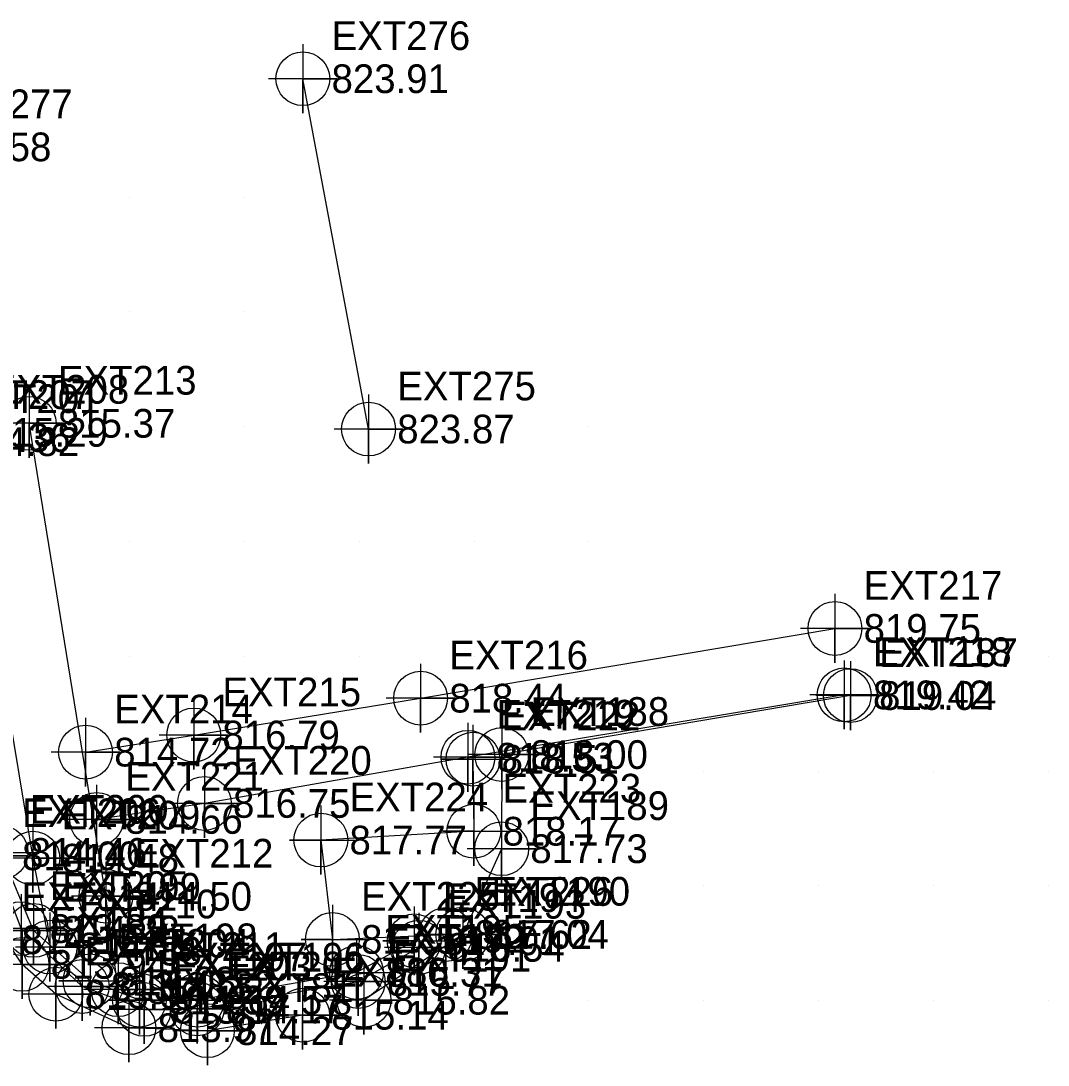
# Model space of a CAD drawing. Extents: x 1762120 to 1766775, y 709485 to 712965.
# Drawn here: x 1763810.5 to 1763900, y 712874.4 to 712965.4 of the extents above; entities that cross this region are included whole.
import ezdxf

# ---------------------------------------------------------------- set-up
doc = ezdxf.new("R2010")
doc.units = 0
for name, color, linetype in [('Exist Building', 7, 'Continuous'), ('Exist Building Cogo Elevation', 7, 'Continuous'), ('Exist Building Cogo Number', 7, 'Continuous'), ('Exist Building Cogo Point CELL', 7, 'Continuous'), ('Exist DTM Drainline', 7, 'Continuous'), ('Exist DTM Drainline Cogo Elevation', 7, 'Continuous'), ('Exist DTM Drainline Cogo Number', 7, 'Continuous'), ('Exist DTM Drainline Cogo Point CELL', 7, 'Continuous'), ('Exist DTM QL2 LIDAR Elevation Point', 7, 'Continuous'), ('Exist Roads Curbs', 7, 'Continuous'), ('Exist Roads Curbs Cogo Elevation', 7, 'Continuous'), ('Exist Roads Curbs Cogo Number', 7, 'Continuous'), ('Exist Roads Curbs Cogo Point CELL', 7, 'Continuous'), ('Exist Roads EOP', 7, 'Continuous'), ('Exist Roads EOP Cogo Elevation', 7, 'Continuous'), ('Exist Roads EOP Cogo Number', 7, 'Continuous'), ('Exist Roads EOP Cogo Point CELL', 7, 'Continuous'), ('Exist Roads EOP Other', 7, 'Continuous'), ('Exist Roads EOP Other Cogo Elevation', 7, 'Continuous'), ('Exist Roads EOP Other Cogo Number', 7, 'Continuous'), ('Exist Roads EOP Other Cogo Point CELL', 7, 'Continuous'), ('Exist Roads EOT Cogo Elevation', 7, 'Continuous'), ('Exist Roads EOT Cogo Number', 7, 'Continuous'), ('Exist Roads EOT Cogo Point CELL', 7, 'Continuous'), ('Exist Utilities Power Joint Use Telephone Cogo Elevation', 7, 'Continuous'), ('Exist Utilities Power Joint Use Telephone Cogo Number', 7, 'Continuous')]:
    doc.layers.add(name, color=color, linetype=linetype)

msp = doc.modelspace()

# ---------------------------------------------------------------- linework, layer by layer
at = {"layer": 'Exist Building'}
msp.add_line((1763840.803, 712929.801), (1763835.081, 712960.319), dxfattribs=at)
at = {"layer": 'Exist Building Cogo Point CELL'}
for points in [[(1763835.081, 712963.319), (1763835.081, 712957.319), (1763835.081, 712960.319), (1763838.081, 712960.319), (1763832.081, 712960.319)], [(1763840.803, 712932.801), (1763840.803, 712926.801), (1763840.803, 712929.801), (1763843.803, 712929.801), (1763837.803, 712929.801)]]:
    msp.add_lwpolyline(points, dxfattribs=at)
for centre in [(1763835.081, 712960.319), (1763840.803, 712929.801)]:
    msp.add_circle(centre, 2.344, dxfattribs=at)
at = {"layer": 'Exist DTM Drainline'}
msp.add_line((1763825.876, 712879.289), (1763839.904, 712881.686), dxfattribs=at)
for points in [[(1763825.876, 712879.289), (1763821.264, 712879.254), (1763815.856, 712881.247), (1763810.53, 712886.287), (1763808.124, 712892.627), (1763802.125, 712929.057)], [(1763839.904, 712881.686), (1763845.181, 712884.655)]]:
    msp.add_lwpolyline(points, dxfattribs=at)
at = {"layer": 'Exist DTM Drainline Cogo Point CELL'}
for points in [[(1763808.124, 712895.627), (1763808.124, 712889.627), (1763808.124, 712892.627), (1763811.124, 712892.627), (1763805.124, 712892.627)], [(1763810.53, 712889.287), (1763810.53, 712883.287), (1763810.53, 712886.287), (1763813.53, 712886.287), (1763807.53, 712886.287)], [(1763845.181, 712887.655), (1763845.181, 712881.655), (1763845.181, 712884.655), (1763848.181, 712884.655), (1763842.181, 712884.655)], [(1763839.904, 712884.686), (1763839.904, 712878.686), (1763839.904, 712881.686), (1763842.904, 712881.686), (1763836.904, 712881.686)], [(1763815.856, 712884.247), (1763815.856, 712878.247), (1763815.856, 712881.247), (1763818.856, 712881.247), (1763812.856, 712881.247)], [(1763821.264, 712882.254), (1763821.264, 712876.254), (1763821.264, 712879.254), (1763824.264, 712879.254), (1763818.264, 712879.254)], [(1763825.876, 712882.289), (1763825.876, 712876.289), (1763825.876, 712879.289), (1763828.876, 712879.289), (1763822.876, 712879.289)]]:
    msp.add_lwpolyline(points, dxfattribs=at)
for centre in [(1763810.53, 712886.287), (1763845.181, 712884.655), (1763815.856, 712881.247), (1763839.904, 712881.686), (1763821.264, 712879.254), (1763825.876, 712879.289)]:
    msp.add_circle(centre, 2.344, dxfattribs=at)
at = {"layer": 'Exist DTM QL2 LIDAR Elevation Point'}
for p, q in [((1763820, 712950), (1763820, 712950)), ((1763830, 712950), (1763830, 712950)), ((1763820, 712940), (1763820, 712940)), ((1763830, 712940), (1763830, 712940)), ((1763820, 712930), (1763820, 712930)), ((1763830, 712930), (1763830, 712930)), ((1763860, 712930), (1763860, 712930)), ((1763820, 712920), (1763820, 712920)), ((1763830, 712920), (1763830, 712920)), ((1763840, 712920), (1763840, 712920)), ((1763850, 712920), (1763850, 712920)), ((1763860, 712920), (1763860, 712920)), ((1763820, 712910), (1763820, 712910)), ((1763830, 712910), (1763830, 712910)), ((1763840, 712910), (1763840, 712910)), ((1763850, 712910), (1763850, 712910)), ((1763890, 712910), (1763890, 712910)), ((1763900, 712910), (1763900, 712910)), ((1763850, 712900), (1763850, 712900)), ((1763860, 712900), (1763860, 712900)), ((1763870, 712900), (1763870, 712900)), ((1763880, 712900), (1763880, 712900)), ((1763890, 712900), (1763890, 712900)), ((1763900, 712900), (1763900, 712900)), ((1763830, 712890), (1763830, 712890)), ((1763860, 712890), (1763860, 712890)), ((1763870, 712890), (1763870, 712890)), ((1763880, 712890), (1763880, 712890)), ((1763890, 712890), (1763890, 712890)), ((1763900, 712890), (1763900, 712890)), ((1763850, 712880), (1763850, 712880)), ((1763860, 712880), (1763860, 712880)), ((1763870, 712880), (1763870, 712880)), ((1763880, 712880), (1763880, 712880)), ((1763890, 712880), (1763890, 712880)), ((1763900, 712880), (1763900, 712880))]:
    msp.add_line(p, q, dxfattribs=at)
at = {"layer": 'Exist Roads Curbs'}
for points in [[(1763844.782, 712885.226), (1763839.757, 712882.468), (1763825.898, 712880.05), (1763820.844, 712880.062), (1763816.547, 712881.733), (1763811.628, 712886.133), (1763808.794, 712892.927), (1763802.875, 712928.703)], [(1763849.895, 712901.045), (1763849.976, 712894.771), (1763836.645, 712894.003), (1763837.654, 712885.348), (1763847.527, 712885.77)]]:
    msp.add_lwpolyline(points, dxfattribs=at)
at = {"layer": 'Exist Roads Curbs Cogo Point CELL'}
for points in [[(1763849.895, 712904.045), (1763849.895, 712898.045), (1763849.895, 712901.045), (1763847.165, 712901.045), (1763852.895, 712901.045)], [(1763849.976, 712897.771), (1763849.976, 712891.771), (1763849.976, 712894.771), (1763847.246, 712894.771), (1763852.976, 712894.771)], [(1763836.645, 712897.003), (1763836.645, 712891.003), (1763836.645, 712894.003), (1763833.915, 712894.003), (1763839.645, 712894.003)], [(1763808.794, 712895.927), (1763808.794, 712889.927), (1763808.794, 712892.927), (1763806.064, 712892.927), (1763811.794, 712892.927)], [(1763811.628, 712889.133), (1763811.628, 712883.133), (1763811.628, 712886.133), (1763808.898, 712886.133), (1763814.628, 712886.133)], [(1763837.654, 712888.348), (1763837.654, 712882.348), (1763837.654, 712885.348), (1763834.924, 712885.348), (1763840.654, 712885.348)], [(1763844.782, 712888.226), (1763844.782, 712882.226), (1763844.782, 712885.226), (1763842.052, 712885.226), (1763847.782, 712885.226)], [(1763847.527, 712888.77), (1763847.527, 712882.77), (1763847.527, 712885.77), (1763844.797, 712885.77), (1763850.527, 712885.77)], [(1763839.757, 712885.468), (1763839.757, 712879.468), (1763839.757, 712882.468), (1763837.027, 712882.468), (1763842.757, 712882.468)], [(1763816.547, 712884.733), (1763816.547, 712878.733), (1763816.547, 712881.733), (1763813.817, 712881.733), (1763819.547, 712881.733)], [(1763820.844, 712883.062), (1763820.844, 712877.062), (1763820.844, 712880.062), (1763818.114, 712880.062), (1763823.844, 712880.062)], [(1763825.898, 712883.05), (1763825.898, 712877.05), (1763825.898, 712880.05), (1763823.168, 712880.05), (1763828.898, 712880.05)]]:
    msp.add_lwpolyline(points, dxfattribs=at)
for centre in [(1763849.895, 712901.045), (1763836.645, 712894.003), (1763849.976, 712894.771), (1763808.794, 712892.927), (1763811.628, 712886.133), (1763847.527, 712885.77), (1763837.654, 712885.348), (1763844.782, 712885.226), (1763839.757, 712882.468), (1763816.547, 712881.733), (1763820.844, 712880.062), (1763825.898, 712880.05)]:
    msp.add_circle(centre, 2.344, dxfattribs=at)
at = {"layer": 'Exist Roads EOP'}
for points in [[(1763810.619, 712883.17), (1763807.953, 712887.241), (1763806.443, 712892.894), (1763800.436, 712928.3)], [(1763882.779, 712906.586), (1763852.41, 712901.448), (1763852.397, 712893.246), (1763849.007, 712885.788), (1763840.407, 712880.052)], [(1763835.063, 712878.744), (1763826.766, 712877.398), (1763819.931, 712877.654), (1763813.57, 712880.576), (1763810.619, 712883.17)]]:
    msp.add_lwpolyline(points, dxfattribs=at)
at = {"layer": 'Exist Roads EOP Cogo Point CELL'}
for points in [[(1763882.779, 712909.586), (1763882.779, 712903.586), (1763882.779, 712906.586), (1763885.779, 712906.586), (1763879.779, 712906.586)], [(1763852.41, 712904.448), (1763852.41, 712898.448), (1763852.41, 712901.448), (1763855.41, 712901.448), (1763849.41, 712901.448)], [(1763852.397, 712896.246), (1763852.397, 712890.246), (1763852.397, 712893.246), (1763855.397, 712893.246), (1763849.397, 712893.246)], [(1763849.007, 712888.788), (1763849.007, 712882.788), (1763849.007, 712885.788), (1763852.007, 712885.788), (1763846.007, 712885.788)], [(1763810.619, 712886.17), (1763810.619, 712880.17), (1763810.619, 712883.17), (1763813.619, 712883.17), (1763807.619, 712883.17)], [(1763813.57, 712883.576), (1763813.57, 712877.576), (1763813.57, 712880.576), (1763816.57, 712880.576), (1763810.57, 712880.576)], [(1763840.407, 712883.052), (1763840.407, 712877.052), (1763840.407, 712880.052), (1763843.407, 712880.052), (1763837.407, 712880.052)], [(1763835.063, 712881.744), (1763835.063, 712875.744), (1763835.063, 712878.744), (1763838.063, 712878.744), (1763832.063, 712878.744)], [(1763819.931, 712880.654), (1763819.931, 712874.654), (1763819.931, 712877.654), (1763822.931, 712877.654), (1763816.931, 712877.654)], [(1763826.766, 712880.398), (1763826.766, 712874.398), (1763826.766, 712877.398), (1763829.766, 712877.398), (1763823.766, 712877.398)]]:
    msp.add_lwpolyline(points, dxfattribs=at)
for centre in [(1763882.779, 712906.586), (1763852.41, 712901.448), (1763852.397, 712893.246), (1763849.007, 712885.788), (1763810.619, 712883.17), (1763813.57, 712880.576), (1763840.407, 712880.052), (1763835.063, 712878.744), (1763819.931, 712877.654), (1763826.766, 712877.398)]:
    msp.add_circle(centre, 2.344, dxfattribs=at)
at = {"layer": 'Exist Roads EOP Other'}
for points in [[(1763818.984, 712880.972), (1763817.93, 712889.103), (1763811.242, 712930.302)], [(1763805.374, 712929.514), (1763811.566, 712892.422), (1763812.986, 712885.03)], [(1763816.149, 712901.661), (1763825.573, 712903.151), (1763845.336, 712906.361), (1763881.429, 712912.435)], [(1763882.238, 712906.648), (1763849.459, 712901.215), (1763826.502, 712897.191), (1763817.113, 712895.798)]]:
    msp.add_lwpolyline(points, dxfattribs=at)
at = {"layer": 'Exist Roads EOP Other Cogo Point CELL'}
for points in [[(1763811.242, 712933.302), (1763811.242, 712927.302), (1763811.242, 712930.302), (1763814.242, 712930.302), (1763808.242, 712930.302)], [(1763881.429, 712915.435), (1763881.429, 712909.435), (1763881.429, 712912.435), (1763884.429, 712912.435), (1763878.429, 712912.435)], [(1763845.336, 712909.361), (1763845.336, 712903.361), (1763845.336, 712906.361), (1763848.336, 712906.361), (1763842.336, 712906.361)], [(1763882.238, 712909.648), (1763882.238, 712903.648), (1763882.238, 712906.648), (1763885.238, 712906.648), (1763879.238, 712906.648)], [(1763825.573, 712906.151), (1763825.573, 712900.151), (1763825.573, 712903.151), (1763828.573, 712903.151), (1763822.573, 712903.151)], [(1763816.149, 712904.661), (1763816.149, 712898.661), (1763816.149, 712901.661), (1763819.149, 712901.661), (1763813.149, 712901.661)], [(1763849.459, 712904.215), (1763849.459, 712898.215), (1763849.459, 712901.215), (1763852.459, 712901.215), (1763846.459, 712901.215)], [(1763826.502, 712900.191), (1763826.502, 712894.191), (1763826.502, 712897.191), (1763829.502, 712897.191), (1763823.502, 712897.191)], [(1763817.113, 712898.798), (1763817.113, 712892.798), (1763817.113, 712895.798), (1763820.113, 712895.798), (1763814.113, 712895.798)], [(1763811.566, 712895.422), (1763811.566, 712889.422), (1763811.566, 712892.422), (1763814.566, 712892.422), (1763808.566, 712892.422)], [(1763817.93, 712892.103), (1763817.93, 712886.103), (1763817.93, 712889.103), (1763820.93, 712889.103), (1763814.93, 712889.103)], [(1763813.053, 712887.681), (1763813.053, 712881.681), (1763813.053, 712884.681), (1763816.053, 712884.681), (1763810.053, 712884.681)], [(1763818.984, 712883.972), (1763818.984, 712877.972), (1763818.984, 712880.972), (1763821.984, 712880.972), (1763815.984, 712880.972)]]:
    msp.add_lwpolyline(points, dxfattribs=at)
for centre in [(1763811.242, 712930.302), (1763881.429, 712912.435), (1763845.336, 712906.361), (1763882.238, 712906.648), (1763825.573, 712903.151), (1763816.149, 712901.661), (1763849.459, 712901.215), (1763826.502, 712897.191), (1763817.113, 712895.798), (1763811.566, 712892.422), (1763817.93, 712889.103), (1763813.053, 712884.681), (1763818.984, 712880.972)]:
    msp.add_circle(centre, 2.344, dxfattribs=at)
at = {"layer": 'Exist Roads EOT Cogo Point CELL'}
msp.add_lwpolyline([(1763808.078, 712888.317), (1763808.078, 712882.317), (1763808.078, 712885.317), (1763805.078, 712885.317), (1763811.078, 712885.317)], dxfattribs=at)

# ---------------------------------------------------------------- texts
at = {"layer": 'Exist Building Cogo Elevation'}
for s, p in [('823.91', (1763837.581, 712959.069)), ('823.87', (1763843.303, 712928.551))]:
    msp.add_text(s, height=2.5, dxfattribs=at).set_placement(p)
at = {"layer": 'Exist Building Cogo Number'}
for s, p in [('EXT276', (1763837.581, 712962.819)), ('EXT275', (1763843.303, 712932.301))]:
    msp.add_text(s, height=2.5, dxfattribs=at).set_placement(p)
at = {"layer": 'Exist DTM Drainline Cogo Elevation'}
for s, p in [('814.36', (1763804.625, 712927.807)), ('814.00', (1763810.624, 712891.377)), ('813.89', (1763813.03, 712885.037)), ('816.54', (1763847.681, 712883.405)), ('815.77', (1763842.404, 712880.436)), ('813.88', (1763818.356, 712879.997)), ('813.97', (1763823.764, 712878.004)), ('814.17', (1763828.376, 712878.039))]:
    msp.add_text(s, height=2.5, dxfattribs=at).set_placement(p)
at = {"layer": 'Exist DTM Drainline Cogo Number'}
for s, p in [('EXT207', (1763804.625, 712931.557)), ('EXT206', (1763810.624, 712895.127)), ('EXT205', (1763813.03, 712888.787)), ('EXT193', (1763847.681, 712887.155)), ('EXT204', (1763818.356, 712883.747)), ('EXT192', (1763842.404, 712884.186)), ('EXT203', (1763823.764, 712881.754)), ('EXT202', (1763828.376, 712881.789))]:
    msp.add_text(s, height=2.5, dxfattribs=at).set_placement(p)
at = {"layer": 'Exist Roads Curbs Cogo Elevation'}
for s, p in [('814.82', (1763805.375, 712927.453)), ('818.51', (1763852.395, 712899.795)), ('818.17', (1763852.476, 712893.521)), ('817.77', (1763839.145, 712892.753)), ('814.46', (1763811.294, 712891.677)), ('814.23', (1763814.128, 712884.883)), ('817.56', (1763840.154, 712884.098)), ('817.01', (1763847.282, 712883.976)), ('817.62', (1763850.027, 712884.52)), ('816.31', (1763842.257, 712881.218)), ('814.03', (1763819.047, 712880.483)), ('814.39', (1763823.344, 712878.812)), ('814.57', (1763828.398, 712878.8))]:
    msp.add_text(s, height=2.5, dxfattribs=at).set_placement(p)
at = {"layer": 'Exist Roads Curbs Cogo Number'}
for s, p in [('EXT201', (1763805.375, 712931.203)), ('EXT222', (1763852.395, 712903.545)), ('EXT224', (1763839.145, 712896.503)), ('EXT223', (1763852.476, 712897.271)), ('EXT200', (1763811.294, 712895.427)), ('EXT199', (1763814.128, 712888.633)), ('EXT225', (1763840.154, 712887.848)), ('EXT194', (1763847.282, 712887.726)), ('EXT226', (1763850.027, 712888.27)), ('EXT195', (1763842.257, 712884.968)), ('EXT198', (1763819.047, 712884.233)), ('EXT197', (1763823.344, 712882.562)), ('EXT196', (1763828.398, 712882.55))]:
    msp.add_text(s, height=2.5, dxfattribs=at).set_placement(p)
at = {"layer": 'Exist Roads EOP Cogo Elevation'}
for s, p in [('819.04', (1763885.279, 712905.336)), ('818.00', (1763854.91, 712900.198)), ('817.73', (1763854.897, 712891.996)), ('817.04', (1763851.507, 712884.538)), ('813.94', (1763813.119, 712881.92)), ('813.90', (1763816.07, 712879.326)), ('815.82', (1763842.907, 712878.802)), ('815.14', (1763837.563, 712877.494)), ('813.97', (1763822.431, 712876.404)), ('814.27', (1763829.266, 712876.148))]:
    msp.add_text(s, height=2.5, dxfattribs=at).set_placement(p)
at = {"layer": 'Exist Roads EOP Cogo Number'}
for s, p in [('EXT187', (1763885.279, 712909.086)), ('EXT188', (1763854.91, 712903.948)), ('EXT189', (1763854.897, 712895.746)), ('EXT190', (1763851.507, 712888.288)), ('EXT84', (1763813.119, 712885.67)), ('EXT83', (1763816.07, 712883.076)), ('EXT191', (1763842.907, 712882.552)), ('EXT80', (1763837.563, 712881.244)), ('EXT82', (1763822.431, 712880.154)), ('EXT81', (1763829.266, 712879.898))]:
    msp.add_text(s, height=2.5, dxfattribs=at).set_placement(p)
at = {"layer": 'Exist Roads EOP Other Cogo Elevation'}
for s, p in [('815.37', (1763813.742, 712929.052)), ('815.29', (1763807.874, 712928.264)), ('819.75', (1763883.929, 712911.185)), ('818.44', (1763847.836, 712905.111)), ('819.42', (1763884.738, 712905.398)), ('816.79', (1763828.073, 712901.901)), ('814.72', (1763818.649, 712900.411)), ('818.53', (1763851.959, 712899.965)), ('816.75', (1763829.002, 712895.941)), ('814.66', (1763819.613, 712894.548)), ('814.48', (1763814.066, 712891.172)), ('814.50', (1763820.43, 712887.853)), ('814.19', (1763815.553, 712883.431)), ('814.22', (1763821.484, 712879.722))]:
    msp.add_text(s, height=2.5, dxfattribs=at).set_placement(p)
at = {"layer": 'Exist Roads EOP Other Cogo Number'}
for s, p in [('EXT208', (1763807.874, 712932.014)), ('EXT213', (1763813.742, 712932.802)), ('EXT217', (1763883.929, 712914.935)), ('EXT216', (1763847.836, 712908.861)), ('EXT218', (1763884.738, 712909.148)), ('EXT215', (1763828.073, 712905.651)), ('EXT214', (1763818.649, 712904.161)), ('EXT219', (1763851.959, 712903.715)), ('EXT220', (1763829.002, 712899.691)), ('EXT221', (1763819.613, 712898.298)), ('EXT209', (1763814.066, 712894.922)), ('EXT212', (1763820.43, 712891.603)), ('EXT210', (1763815.553, 712887.181)), ('EXT211', (1763821.484, 712883.472))]:
    msp.add_text(s, height=2.5, dxfattribs=at).set_placement(p)
at = {"layer": 'Exist Roads EOT Cogo Elevation'}
msp.add_text('814.13', height=2.5, dxfattribs=at).set_placement((1763810.578, 712884.067))
at = {"layer": 'Exist Roads EOT Cogo Number'}
msp.add_text('EXT814', height=2.5, dxfattribs=at).set_placement((1763810.578, 712887.817))
at = {"layer": 'Exist Utilities Power Joint Use Telephone Cogo Elevation'}
msp.add_text('815.58', height=2.5, dxfattribs=at).set_placement((1763802.947, 712953.131))
at = {"layer": 'Exist Utilities Power Joint Use Telephone Cogo Number'}
msp.add_text('EXT277', height=2.5, dxfattribs=at).set_placement((1763802.947, 712956.881))

doc.saveas('drawing.dxf')
